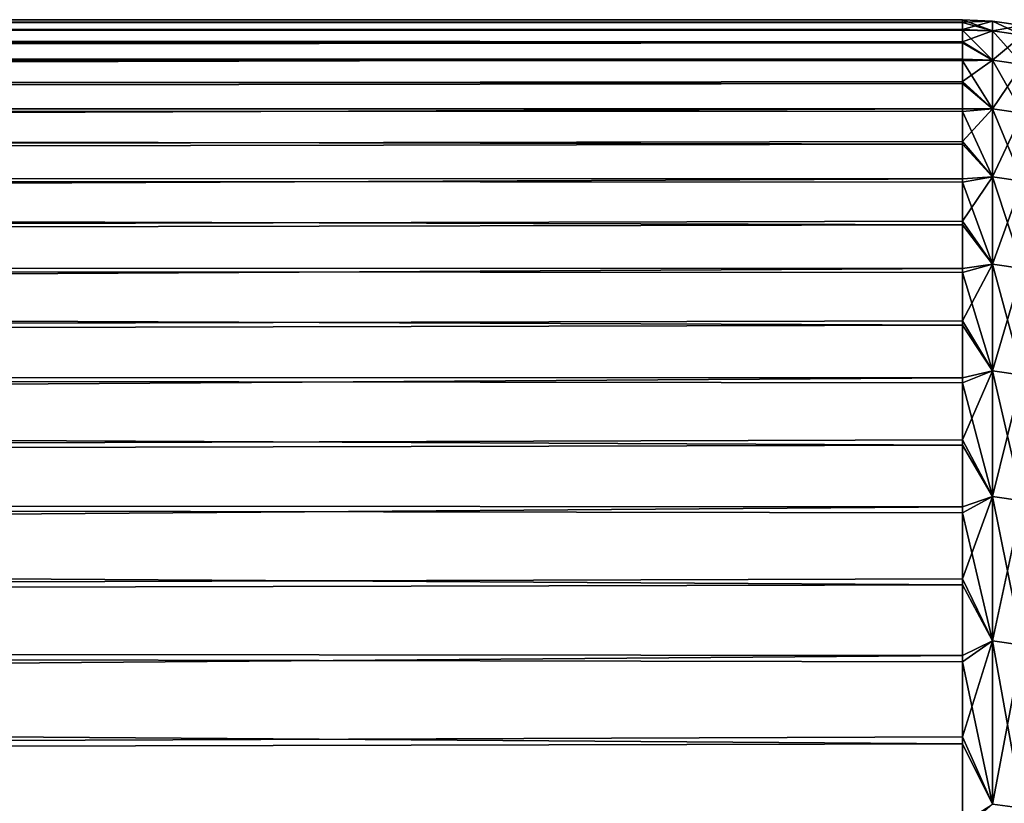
# Model space of a CAD drawing. Header units: millimetres. Extents: x -161 to 161, y -94 to 1149.
# Tile 715 of 1056: x 158.81 to 160.38, y -36.55 to -35.3. Entities that reach past the tile are written whole.
import ezdxf

# ---------------------------------------------------------------- set-up
doc = ezdxf.new("R2010")
doc.units = ezdxf.units.MM
doc.header["$LTSCALE"] = 81.481481
doc.layers.add('378', color=7, linetype='CONTINUOUS')
doc.layers.add('385', color=7, linetype='CONTINUOUS')

msp = doc.modelspace()

# ---------------------------------------------------------------- linework, layer by layer
at = {"layer": '378', "color": 7, "linetype": 'CONTINUOUS', "true_color": 0xaaaaaa}
for points in [[(160.3087, -35.3, -0.0676), (160.3087, -35.3044, -0.49), (131.8, -35.3, -0.05), (160.3087, -35.3, -0.0676)], [(131.8, -35.3, -0.05), (160.3087, -35.3044, -0.49), (132.1864, -35.316, -0.8787), (131.8, -35.3, -0.05)], [(160.3087, -35.3037, 0.3549), (160.3087, -35.3, -0.0676), (131.8, -35.3, -0.05), (160.3087, -35.3037, 0.3549)], [(131.8, -35.3156, 0.7819), (160.3087, -35.3037, 0.3549), (131.8, -35.3, -0.05), (131.8, -35.3156, 0.7819)], [(160.3087, -35.3154, 0.7773), (160.3087, -35.3037, 0.3549), (131.8, -35.3156, 0.7819), (160.3087, -35.3154, 0.7773)], [(160.3087, -35.3351, 1.1994), (160.3087, -35.3154, 0.7773), (131.8, -35.3156, 0.7819), (160.3087, -35.3351, 1.1994)], [(160.3087, -35.3044, -0.49), (160.3087, -35.3167, -0.9123), (132.1864, -35.316, -0.8787), (160.3087, -35.3044, -0.49)], [(131.8, -35.3622, 1.6127), (160.3087, -35.3351, 1.1994), (131.8, -35.3156, 0.7819), (131.8, -35.3622, 1.6127)], [(160.3087, -35.3167, -0.9123), (160.3087, -35.3371, -1.3343), (132.1864, -35.316, -0.8787), (160.3087, -35.3167, -0.9123)], [(132.1864, -35.316, -0.8787), (160.3087, -35.3371, -1.3343), (132.5705, -35.3619, -1.7023), (132.1864, -35.316, -0.8787)], [(160.3087, -35.3628, 1.621), (160.3087, -35.3351, 1.1994), (131.8, -35.3622, 1.6127), (160.3087, -35.3628, 1.621)], [(160.3087, -35.3371, -1.3343), (160.3087, -35.3655, -1.7558), (132.5705, -35.3619, -1.7023), (160.3087, -35.3371, -1.3343)], [(131.8, -35.4399, 2.4411), (160.3087, -35.3628, 1.621), (131.8, -35.3622, 1.6127), (131.8, -35.4399, 2.4411)], [(160.3087, -35.3655, -1.7558), (160.3087, -35.4019, -2.1767), (132.5705, -35.3619, -1.7023), (160.3087, -35.3655, -1.7558)], [(132.5705, -35.3619, -1.7023), (160.3087, -35.4019, -2.1767), (132.9522, -35.4378, -2.5208), (132.5705, -35.3619, -1.7023)], [(160.3087, -35.3986, 2.0421), (160.3087, -35.3628, 1.621), (131.8, -35.4399, 2.4411), (160.3087, -35.3986, 2.0421)], [(160.3087, -35.4423, 2.4623), (160.3087, -35.3986, 2.0421), (131.8, -35.4399, 2.4411), (160.3087, -35.4423, 2.4623)], [(160.3087, -35.4019, -2.1767), (160.3087, -35.4462, -2.5968), (132.9522, -35.4378, -2.5208), (160.3087, -35.4019, -2.1767)], [(131.8, -35.5485, 3.2661), (160.3087, -35.4423, 2.4623), (131.8, -35.4399, 2.4411), (131.8, -35.5485, 3.2661)], [(160.3087, -35.4462, -2.5968), (160.3087, -35.4986, -3.016), (132.9522, -35.4378, -2.5208), (160.3087, -35.4462, -2.5968)], [(132.9522, -35.4378, -2.5208), (160.3087, -35.4986, -3.016), (133.3315, -35.5437, -3.3344), (132.9522, -35.4378, -2.5208)], [(160.3087, -35.494, 2.8817), (160.3087, -35.4423, 2.4623), (131.8, -35.5485, 3.2661), (160.3087, -35.494, 2.8817)], [(160.3087, -35.5536, 3.2999), (160.3087, -35.494, 2.8817), (131.8, -35.5485, 3.2661), (160.3087, -35.5536, 3.2999)], [(160.3087, -35.4986, -3.016), (160.3087, -35.5589, -3.4342), (133.3315, -35.5437, -3.3344), (160.3087, -35.4986, -3.016)], [(131.8, -35.6879, 4.0864), (160.3087, -35.5536, 3.2999), (131.8, -35.5485, 3.2661), (131.8, -35.6879, 4.0864)], [(160.3087, -35.5589, -3.4342), (160.3087, -35.6271, -3.8511), (133.3315, -35.5437, -3.3344), (160.3087, -35.5589, -3.4342)], [(133.3315, -35.5437, -3.3344), (160.3087, -35.6271, -3.8511), (133.7095, -35.6803, -4.145), (133.3315, -35.5437, -3.3344)], [(160.3087, -35.6212, 3.7169), (160.3087, -35.5536, 3.2999), (131.8, -35.6879, 4.0864), (160.3087, -35.6212, 3.7169)], [(160.3087, -35.6966, 4.1324), (160.3087, -35.6212, 3.7169), (131.8, -35.6879, 4.0864), (160.3087, -35.6966, 4.1324)], [(160.3087, -35.6271, -3.8511), (160.3087, -35.7032, -4.2667), (133.7095, -35.6803, -4.145), (160.3087, -35.6271, -3.8511)], [(131.8, -35.8578, 4.9009), (160.3087, -35.6966, 4.1324), (131.8, -35.6879, 4.0864), (131.8, -35.8578, 4.9009)], [(160.3087, -35.7032, -4.2667), (160.3087, -35.7872, -4.6807), (133.7095, -35.6803, -4.145), (160.3087, -35.7032, -4.2667)], [(133.7095, -35.6803, -4.145), (160.3087, -35.7872, -4.6807), (134.0852, -35.8468, -4.9505), (133.7095, -35.6803, -4.145)], [(160.3087, -35.78, 4.5465), (160.3087, -35.6966, 4.1324), (131.8, -35.8578, 4.9009), (160.3087, -35.78, 4.5465)], [(160.3087, -35.8711, 4.9589), (160.3087, -35.78, 4.5465), (131.8, -35.8578, 4.9009), (160.3087, -35.8711, 4.9589)], [(160.3087, -35.7872, -4.6807), (160.3087, -35.8791, -5.0931), (134.0852, -35.8468, -4.9505), (160.3087, -35.7872, -4.6807)], [(160.3087, -35.8791, -5.0931), (160.3087, -35.9787, -5.5037), (134.0852, -35.8468, -4.9505), (160.3087, -35.8791, -5.0931)], [(134.0852, -35.8468, -4.9505), (160.3087, -35.9787, -5.5037), (134.4566, -36.042, -5.7471), (134.0852, -35.8468, -4.9505)], [(131.8, -36.0581, 5.7085), (160.3087, -35.8711, 4.9589), (131.8, -35.8578, 4.9009), (131.8, -36.0581, 5.7085)], [(160.3087, -35.9701, 5.3695), (160.3087, -35.8711, 4.9589), (131.8, -36.0581, 5.7085), (160.3087, -35.9701, 5.3695)], [(160.3087, -36.0769, 5.7782), (160.3087, -35.9701, 5.3695), (131.8, -36.0581, 5.7085), (160.3087, -36.0769, 5.7782)], [(160.3087, -35.9787, -5.5037), (160.3087, -36.0862, -5.9123), (134.4566, -36.042, -5.7471), (160.3087, -35.9787, -5.5037)], [(160.3087, -36.0862, -5.9123), (160.3087, -36.2013, -6.3188), (134.4566, -36.042, -5.7471), (160.3087, -36.0862, -5.9123)], [(134.4566, -36.042, -5.7471), (160.3087, -36.2013, -6.3188), (134.8226, -36.2651, -6.5321), (134.4566, -36.042, -5.7471)], [(131.8, -36.2884, 6.508), (160.3087, -36.0769, 5.7782), (131.8, -36.0581, 5.7085), (131.8, -36.2884, 6.508)], [(160.3087, -36.1914, 6.1849), (160.3087, -36.0769, 5.7782), (131.8, -36.2884, 6.508), (160.3087, -36.1914, 6.1849)], [(160.3087, -36.3137, 6.5893), (160.3087, -36.1914, 6.1849), (131.8, -36.2884, 6.508), (160.3087, -36.3137, 6.5893)], [(160.3087, -36.2013, -6.3188), (160.3087, -36.3242, -6.723), (134.8226, -36.2651, -6.5321), (160.3087, -36.2013, -6.3188)], [(160.3087, -36.3242, -6.723), (160.3087, -36.4548, -7.1249), (134.8226, -36.2651, -6.5321), (160.3087, -36.3242, -6.723)], [(134.8226, -36.2651, -6.5321), (160.3087, -36.4548, -7.1249), (135.1847, -36.5175, -7.3085), (134.8226, -36.2651, -6.5321)], [(131.8, -36.5485, 7.2984), (160.3087, -36.3137, 6.5893), (131.8, -36.2884, 6.508), (131.8, -36.5485, 7.2984)], [(160.3087, -36.4436, 6.9914), (160.3087, -36.3137, 6.5893), (131.8, -36.5485, 7.2984), (160.3087, -36.4436, 6.9914)], [(160.3087, -36.5811, 7.391), (160.3087, -36.4436, 6.9914), (131.8, -36.5485, 7.2984), (160.3087, -36.5811, 7.391)], [(160.3087, -36.4548, -7.1249), (160.3087, -36.5929, -7.5242), (135.1847, -36.5175, -7.3085), (160.3087, -36.4548, -7.1249)], [(160.3087, -36.5929, -7.5242), (160.3087, -36.7387, -7.9209), (135.1847, -36.5175, -7.3085), (160.3087, -36.5929, -7.5242)], [(135.1847, -36.5175, -7.3085), (160.3087, -36.7387, -7.9209), (135.5418, -36.7978, -8.0743), (135.1847, -36.5175, -7.3085)], [(131.8, -36.8379, 8.0785), (160.3087, -36.5811, 7.391), (131.8, -36.5485, 7.2984), (131.8, -36.8379, 8.0785)]]:
    msp.add_3dface(points, dxfattribs=at)
at = {"layer": '385', "color": 7, "linetype": 'CONTINUOUS', "true_color": 0xaaaaaa}
for points in [[(160.3087, -35.3044, -0.49), (160.3087, -35.3, -0.0676), (160.3564, -35.3178, -0.8819), (160.3087, -35.3044, -0.49)], [(160.3087, -35.3, -0.0676), (160.3087, -35.3037, 0.3549), (160.3564, -35.3023, -0.05), (160.3087, -35.3, -0.0676)], [(160.3087, -35.3, -0.0676), (160.3564, -35.3023, -0.05), (160.3564, -35.3178, -0.8819), (160.3087, -35.3, -0.0676)], [(160.3087, -35.3037, 0.3549), (160.3087, -35.3154, 0.7773), (160.3564, -35.3023, -0.05), (160.3087, -35.3037, 0.3549)], [(160.3087, -35.3154, 0.7773), (160.3564, -35.3178, 0.7819), (160.3564, -35.3023, -0.05), (160.3087, -35.3154, 0.7773)], [(160.3087, -35.3167, -0.9123), (160.3087, -35.3044, -0.49), (160.3564, -35.3178, -0.8819), (160.3087, -35.3167, -0.9123)], [(160.3087, -35.3154, 0.7773), (160.3087, -35.3351, 1.1994), (160.3564, -35.3178, 0.7819), (160.3087, -35.3154, 0.7773)], [(160.4045, -35.3093, -0.05), (160.4045, -35.3248, -0.8816), (160.3564, -35.3023, -0.05), (160.4045, -35.3093, -0.05)], [(160.3564, -35.3178, 0.7819), (160.4045, -35.3093, -0.05), (160.3564, -35.3023, -0.05), (160.3564, -35.3178, 0.7819)], [(160.3564, -35.3023, -0.05), (160.4045, -35.3248, -0.8816), (160.3564, -35.3178, -0.8819), (160.3564, -35.3023, -0.05)], [(160.4045, -35.3248, 0.7816), (160.4045, -35.3093, -0.05), (160.3564, -35.3178, 0.7819), (160.4045, -35.3248, 0.7816)], [(160.3087, -35.3371, -1.3343), (160.3087, -35.3167, -0.9123), (160.3564, -35.3645, -1.7126), (160.3087, -35.3371, -1.3343)], [(160.3087, -35.3167, -0.9123), (160.3564, -35.3178, -0.8819), (160.3564, -35.3645, -1.7126), (160.3087, -35.3167, -0.9123)], [(160.3087, -35.3351, 1.1994), (160.3564, -35.3645, 1.6126), (160.3564, -35.3178, 0.7819), (160.3087, -35.3351, 1.1994)], [(160.3564, -35.3645, 1.6126), (160.4045, -35.3248, 0.7816), (160.3564, -35.3178, 0.7819), (160.3564, -35.3645, 1.6126)], [(160.4045, -35.3248, -0.8816), (160.4045, -35.3715, -1.7121), (160.3564, -35.3178, -0.8819), (160.4045, -35.3248, -0.8816)], [(160.3564, -35.3178, -0.8819), (160.4045, -35.3715, -1.7121), (160.3564, -35.3645, -1.7126), (160.3564, -35.3178, -0.8819)], [(160.4045, -35.3715, 1.6121), (160.4045, -35.3248, 0.7816), (160.3564, -35.3645, 1.6126), (160.4045, -35.3715, 1.6121)], [(160.3087, -35.3351, 1.1994), (160.3087, -35.3628, 1.621), (160.3564, -35.3645, 1.6126), (160.3087, -35.3351, 1.1994)], [(160.3087, -35.3655, -1.7558), (160.3087, -35.3371, -1.3343), (160.3564, -35.3645, -1.7126), (160.3087, -35.3655, -1.7558)], [(160.3087, -35.3628, 1.621), (160.3087, -35.3986, 2.0421), (160.3564, -35.3645, 1.6126), (160.3087, -35.3628, 1.621)], [(160.3087, -35.3655, -1.7558), (160.3564, -35.3645, -1.7126), (160.3564, -35.4422, -2.541), (160.3087, -35.3655, -1.7558)], [(160.3087, -35.3986, 2.0421), (160.3564, -35.4422, 2.441), (160.3564, -35.3645, 1.6126), (160.3087, -35.3986, 2.0421)], [(160.3087, -35.4019, -2.1767), (160.3087, -35.3655, -1.7558), (160.3564, -35.4422, -2.541), (160.3087, -35.4019, -2.1767)], [(160.3564, -35.4422, 2.441), (160.4045, -35.3715, 1.6121), (160.3564, -35.3645, 1.6126), (160.3564, -35.4422, 2.441)], [(160.4045, -35.3715, -1.7121), (160.4045, -35.4491, -2.5402), (160.3564, -35.3645, -1.7126), (160.4045, -35.3715, -1.7121)], [(160.3564, -35.3645, -1.7126), (160.4045, -35.4491, -2.5402), (160.3564, -35.4422, -2.541), (160.3564, -35.3645, -1.7126)], [(160.4045, -35.4491, 2.4402), (160.4045, -35.3715, 1.6121), (160.3564, -35.4422, 2.441), (160.4045, -35.4491, 2.4402)], [(160.3087, -35.3986, 2.0421), (160.3087, -35.4423, 2.4623), (160.3564, -35.4422, 2.441), (160.3087, -35.3986, 2.0421)], [(160.3087, -35.4462, -2.5968), (160.3087, -35.4019, -2.1767), (160.3564, -35.4422, -2.541), (160.3087, -35.4462, -2.5968)], [(160.3087, -35.4462, -2.5968), (160.3564, -35.4422, -2.541), (160.3564, -35.5508, -3.3658), (160.3087, -35.4462, -2.5968)], [(160.3087, -35.4423, 2.4623), (160.3087, -35.494, 2.8817), (160.3564, -35.4422, 2.441), (160.3087, -35.4423, 2.4623)], [(160.3087, -35.494, 2.8817), (160.3564, -35.5508, 3.2658), (160.3564, -35.4422, 2.441), (160.3087, -35.494, 2.8817)], [(160.3087, -35.4986, -3.016), (160.3087, -35.4462, -2.5968), (160.3564, -35.5508, -3.3658), (160.3087, -35.4986, -3.016)], [(160.3564, -35.5508, 3.2658), (160.4045, -35.4491, 2.4402), (160.3564, -35.4422, 2.441), (160.3564, -35.5508, 3.2658)], [(160.4045, -35.4491, -2.5402), (160.4045, -35.5577, -3.3648), (160.3564, -35.4422, -2.541), (160.4045, -35.4491, -2.5402)], [(160.3564, -35.4422, -2.541), (160.4045, -35.5577, -3.3648), (160.3564, -35.5508, -3.3658), (160.3564, -35.4422, -2.541)], [(160.4045, -35.5577, 3.2648), (160.4045, -35.4491, 2.4402), (160.3564, -35.5508, 3.2658), (160.4045, -35.5577, 3.2648)], [(160.3087, -35.494, 2.8817), (160.3087, -35.5536, 3.2999), (160.3564, -35.5508, 3.2658), (160.3087, -35.494, 2.8817)], [(160.3087, -35.5589, -3.4342), (160.3087, -35.4986, -3.016), (160.3564, -35.5508, -3.3658), (160.3087, -35.5589, -3.4342)], [(160.3087, -35.5589, -3.4342), (160.3564, -35.5508, -3.3658), (160.3564, -35.6901, -4.1861), (160.3087, -35.5589, -3.4342)], [(160.3087, -35.5536, 3.2999), (160.3087, -35.6212, 3.7169), (160.3564, -35.5508, 3.2658), (160.3087, -35.5536, 3.2999)], [(160.3087, -35.6212, 3.7169), (160.3564, -35.6901, 4.0861), (160.3564, -35.5508, 3.2658), (160.3087, -35.6212, 3.7169)], [(160.3564, -35.6901, 4.0861), (160.4045, -35.5577, 3.2648), (160.3564, -35.5508, 3.2658), (160.3564, -35.6901, 4.0861)], [(160.4045, -35.5577, -3.3648), (160.4045, -35.697, -4.1848), (160.3564, -35.5508, -3.3658), (160.4045, -35.5577, -3.3648)], [(160.3564, -35.5508, -3.3658), (160.4045, -35.697, -4.1848), (160.3564, -35.6901, -4.1861), (160.3564, -35.5508, -3.3658)], [(160.3087, -35.6271, -3.8511), (160.3087, -35.5589, -3.4342), (160.3564, -35.6901, -4.1861), (160.3087, -35.6271, -3.8511)], [(160.4045, -35.697, 4.0848), (160.4045, -35.5577, 3.2648), (160.3564, -35.6901, 4.0861), (160.4045, -35.697, 4.0848)], [(160.3087, -35.6212, 3.7169), (160.3087, -35.6966, 4.1324), (160.3564, -35.6901, 4.0861), (160.3087, -35.6212, 3.7169)], [(160.3087, -35.7032, -4.2667), (160.3087, -35.6271, -3.8511), (160.3564, -35.6901, -4.1861), (160.3087, -35.7032, -4.2667)], [(160.3087, -35.7032, -4.2667), (160.3564, -35.6901, -4.1861), (160.3564, -35.8601, -5.0006), (160.3087, -35.7032, -4.2667)], [(160.3087, -35.6966, 4.1324), (160.3087, -35.78, 4.5465), (160.3564, -35.6901, 4.0861), (160.3087, -35.6966, 4.1324)], [(160.3087, -35.78, 4.5465), (160.3564, -35.8601, 4.9006), (160.3564, -35.6901, 4.0861), (160.3087, -35.78, 4.5465)], [(160.3564, -35.8601, 4.9006), (160.4045, -35.697, 4.0848), (160.3564, -35.6901, 4.0861), (160.3564, -35.8601, 4.9006)], [(160.4045, -35.697, -4.1848), (160.4045, -35.8669, -4.999), (160.3564, -35.6901, -4.1861), (160.4045, -35.697, -4.1848)], [(160.3564, -35.6901, -4.1861), (160.4045, -35.8669, -4.999), (160.3564, -35.8601, -5.0006), (160.3564, -35.6901, -4.1861)], [(160.3087, -35.7872, -4.6807), (160.3087, -35.7032, -4.2667), (160.3564, -35.8601, -5.0006), (160.3087, -35.7872, -4.6807)], [(160.4045, -35.8669, 4.899), (160.4045, -35.697, 4.0848), (160.3564, -35.8601, 4.9006), (160.4045, -35.8669, 4.899)], [(160.3087, -35.78, 4.5465), (160.3087, -35.8711, 4.9589), (160.3564, -35.8601, 4.9006), (160.3087, -35.78, 4.5465)], [(160.3087, -35.8791, -5.0931), (160.3087, -35.7872, -4.6807), (160.3564, -35.8601, -5.0006), (160.3087, -35.8791, -5.0931)], [(160.3087, -35.8791, -5.0931), (160.3564, -35.8601, -5.0006), (160.3564, -36.0604, -5.8081), (160.3087, -35.8791, -5.0931)], [(160.3087, -35.8711, 4.9589), (160.3087, -35.9701, 5.3695), (160.3564, -35.8601, 4.9006), (160.3087, -35.8711, 4.9589)], [(160.3087, -35.9701, 5.3695), (160.3564, -36.0604, 5.7081), (160.3564, -35.8601, 4.9006), (160.3087, -35.9701, 5.3695)], [(160.3564, -36.0604, 5.7081), (160.4045, -35.8669, 4.899), (160.3564, -35.8601, 4.9006), (160.3564, -36.0604, 5.7081)], [(160.4045, -35.8669, -4.999), (160.4045, -36.0671, -5.8063), (160.3564, -35.8601, -5.0006), (160.4045, -35.8669, -4.999)], [(160.3564, -35.8601, -5.0006), (160.4045, -36.0671, -5.8063), (160.3564, -36.0604, -5.8081), (160.3564, -35.8601, -5.0006)], [(160.3087, -35.9787, -5.5037), (160.3087, -35.8791, -5.0931), (160.3564, -36.0604, -5.8081), (160.3087, -35.9787, -5.5037)], [(160.4045, -36.0671, 5.7063), (160.4045, -35.8669, 4.899), (160.3564, -36.0604, 5.7081), (160.4045, -36.0671, 5.7063)], [(160.3087, -35.9701, 5.3695), (160.3087, -36.0769, 5.7782), (160.3564, -36.0604, 5.7081), (160.3087, -35.9701, 5.3695)], [(160.3087, -36.0862, -5.9123), (160.3087, -35.9787, -5.5037), (160.3564, -36.0604, -5.8081), (160.3087, -36.0862, -5.9123)], [(160.3087, -36.0862, -5.9123), (160.3564, -36.0604, -5.8081), (160.3564, -36.2907, -6.6076), (160.3087, -36.0862, -5.9123)], [(160.3087, -36.0769, 5.7782), (160.3087, -36.1914, 6.1849), (160.3564, -36.0604, 5.7081), (160.3087, -36.0769, 5.7782)], [(160.3087, -36.1914, 6.1849), (160.3564, -36.2907, 6.5076), (160.3564, -36.0604, 5.7081), (160.3087, -36.1914, 6.1849)], [(160.3564, -36.2907, 6.5076), (160.4045, -36.0671, 5.7063), (160.3564, -36.0604, 5.7081), (160.3564, -36.2907, 6.5076)], [(160.4045, -36.0671, -5.8063), (160.4045, -36.2974, -6.6056), (160.3564, -36.0604, -5.8081), (160.4045, -36.0671, -5.8063)], [(160.3564, -36.0604, -5.8081), (160.4045, -36.2974, -6.6056), (160.3564, -36.2907, -6.6076), (160.3564, -36.0604, -5.8081)], [(160.4045, -36.2974, 6.5056), (160.4045, -36.0671, 5.7063), (160.3564, -36.2907, 6.5076), (160.4045, -36.2974, 6.5056)], [(160.3087, -36.2013, -6.3188), (160.3087, -36.0862, -5.9123), (160.3564, -36.2907, -6.6076), (160.3087, -36.2013, -6.3188)], [(160.3087, -36.1914, 6.1849), (160.3087, -36.3137, 6.5893), (160.3564, -36.2907, 6.5076), (160.3087, -36.1914, 6.1849)], [(160.3087, -36.3242, -6.723), (160.3087, -36.2013, -6.3188), (160.3564, -36.2907, -6.6076), (160.3087, -36.3242, -6.723)], [(160.3087, -36.3242, -6.723), (160.3564, -36.2907, -6.6076), (160.3564, -36.5508, -7.398), (160.3087, -36.3242, -6.723)], [(160.3087, -36.3137, 6.5893), (160.3087, -36.4436, 6.9914), (160.3564, -36.2907, 6.5076), (160.3087, -36.3137, 6.5893)], [(160.3087, -36.4436, 6.9914), (160.3564, -36.5508, 7.298), (160.3564, -36.2907, 6.5076), (160.3087, -36.4436, 6.9914)], [(160.3564, -36.5508, 7.298), (160.4045, -36.2974, 6.5056), (160.3564, -36.2907, 6.5076), (160.3564, -36.5508, 7.298)], [(160.4045, -36.2974, -6.6056), (160.4045, -36.5573, -7.3956), (160.3564, -36.2907, -6.6076), (160.4045, -36.2974, -6.6056)], [(160.3564, -36.2907, -6.6076), (160.4045, -36.5573, -7.3956), (160.3564, -36.5508, -7.398), (160.3564, -36.2907, -6.6076)], [(160.4045, -36.5573, 7.2956), (160.4045, -36.2974, 6.5056), (160.3564, -36.5508, 7.298), (160.4045, -36.5573, 7.2956)], [(160.3087, -36.4548, -7.1249), (160.3087, -36.3242, -6.723), (160.3564, -36.5508, -7.398), (160.3087, -36.4548, -7.1249)], [(160.3087, -36.4436, 6.9914), (160.3087, -36.5811, 7.391), (160.3564, -36.5508, 7.298), (160.3087, -36.4436, 6.9914)], [(160.3087, -36.5929, -7.5242), (160.3087, -36.4548, -7.1249), (160.3564, -36.5508, -7.398), (160.3087, -36.5929, -7.5242)]]:
    msp.add_3dface(points, dxfattribs=at)

doc.saveas('drawing.dxf')
